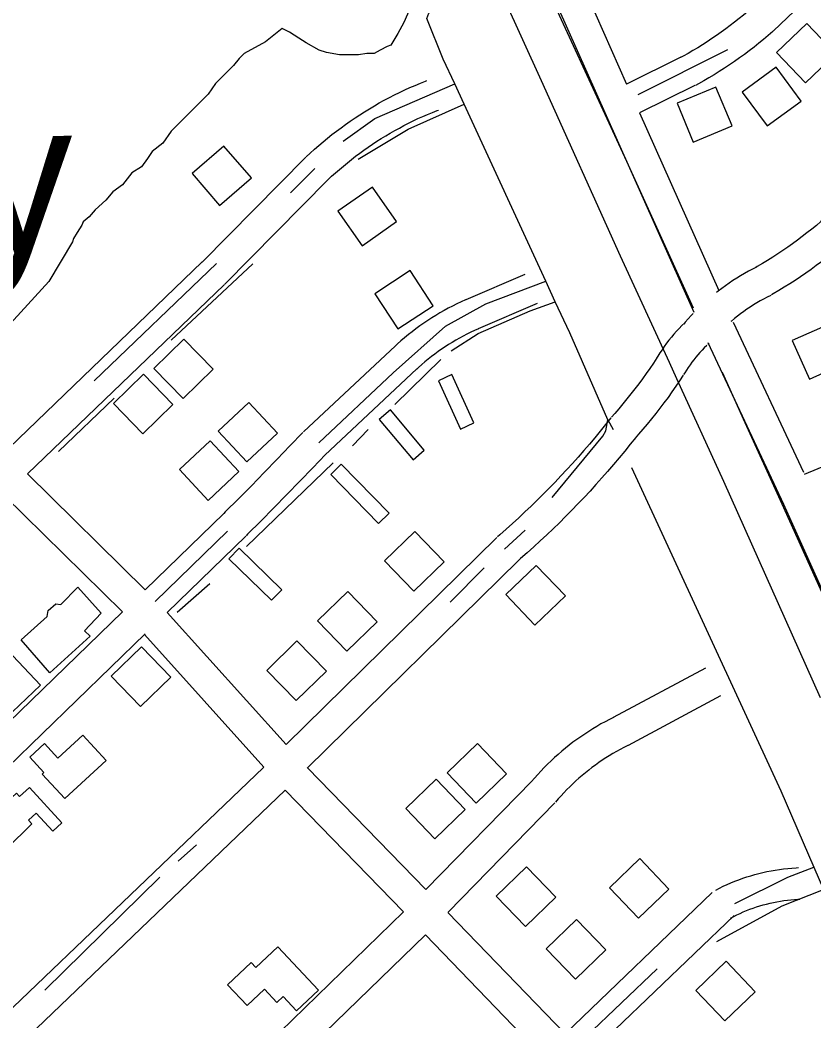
# Model space of a CAD drawing. Extents: x 3568792 to 3606828, y 529143 to 554785.
# Drawn here: x 3580651 to 3581405, y 538456 to 539407 of the extents above; entities that cross this region are included whole.
import ezdxf

# ---------------------------------------------------------------- set-up
doc = ezdxf.new("R2010")
doc.units = 0
for name, color, linetype in [('V-BLDG-OTLN', 7, 'Continuous'), ('V-RAIL-TRAK', 7, 'Continuous'), ('V-ROAD-CNTR', 7, 'Continuous'), ('V-SITE-VEGE', 7, 'Continuous'), ('V-TOPO-GNAM-IDEN', 7, 'Continuous'), ('V-TOPO-SHOR', 7, 'Continuous')]:
    doc.layers.add(name, color=color, linetype=linetype)

msp = doc.modelspace()

# ---------------------------------------------------------------- linework, layer by layer
at = {"layer": 'V-BLDG-OTLN'}
for points in [[(3581397.77, 539403.53), (3581368.91, 539375.83), (3581396.6, 539346.97), (3581425.46, 539374.66)], [(3581368.59, 539362.02), (3581336.34, 539338.36), (3581360, 539306.11), (3581392.25, 539329.77)], [(3581311.52, 539343.09), (3581274.55, 539327.81), (3581289.83, 539290.85), (3581326.8, 539306.13)], [(3580840.21, 539230.58), (3580870.46, 539256.76), (3580844.29, 539287.01), (3580814.04, 539260.83)], [(3580985.37, 539248.05), (3580952.62, 539225.09), (3580975.58, 539192.34), (3581008.33, 539215.3)], [(3581009.56, 539113.4), (3581043.03, 539135.31), (3581021.12, 539168.77), (3580987.66, 539146.86)], [(3581420.54, 539118.61), (3581384.01, 539102.31), (3581400.31, 539065.78), (3581436.84, 539082.08)], [(3580806.36, 539103.79), (3580777.67, 539075.92), (3580805.54, 539047.23), (3580834.23, 539075.1)], [(3580768.02, 539070.32), (3580739.33, 539042.45), (3580767.21, 539013.76), (3580795.9, 539041.63)], [(3581068.91, 539018.32), (3581081.63, 539024.15), (3581060.65, 539069.96), (3581047.93, 539064.13)], [(3580866.07, 538987.12), (3580895.26, 539014.46), (3580867.92, 539043.66), (3580838.72, 539016.31)], [(3581023.86, 538989.17), (3581034.61, 538998.14), (3581002.61, 539036.49), (3580991.87, 539027.52)], [(3580829.41, 538950.57), (3580858.6, 538977.92), (3580831.25, 539007.11), (3580802.06, 538979.76)], [(3580991.17, 538928.72), (3581001.16, 538938.53), (3580955.69, 538984.85), (3580945.7, 538975.04)], [(3581024.79, 538864.35), (3581053.49, 538892.21), (3581025.62, 538920.91), (3580996.92, 538893.05)], [(3580889.52, 538855.69), (3580899.28, 538865.72), (3580858.78, 538905.16), (3580849.01, 538895.13)], [(3581140.87, 538888.71), (3581111.98, 538861.04), (3581139.65, 538832.15), (3581168.54, 538859.82)], [(3580651.73, 538818.21), (3580676.64, 538840.4), (3580677.55, 538845.84), (3580684.8, 538852.18), (3580689.33, 538851.72), (3580705.64, 538868.03), (3580727.83, 538843.56), (3580711.98, 538826.81), (3580717.31, 538821.76), (3580678.9, 538786.95)], [(3580961.02, 538807.42), (3580989.72, 538835.28), (3580961.85, 538863.98), (3580933.15, 538836.11)], [(3580627.72, 538819.57), (3580670.29, 538775.17), (3580643.65, 538749.62), (3580635.4, 538758.22), (3580615.37, 538739.02), (3580587.34, 538768.24), (3580603.09, 538783.35), (3580596.57, 538790.15)], [(3580765.95, 538811.51), (3580737.24, 538783.66), (3580765.1, 538754.95), (3580793.81, 538782.81)], [(3580912.88, 538760.47), (3580941.57, 538788.34), (3580913.71, 538817.04), (3580885.01, 538789.17)], [(3580732.49, 538703.46), (3580693.13, 538667.32), (3580671.65, 538690.72), (3580673.24, 538692.18), (3580659.9, 538706.71), (3580673.92, 538719.57), (3580686.58, 538705.77), (3580710.5, 538727.69)], [(3581056.19, 538691.98), (3581083.95, 538663.17), (3581112.75, 538690.93), (3581084.99, 538719.73)], [(3581016.97, 538658.06), (3581044.73, 538629.26), (3581073.53, 538657.02), (3581045.78, 538685.82)], [(3580637.75, 538619.74), (3580615.79, 538643.54), (3580647.25, 538672.57), (3580650.22, 538669.36), (3580659.63, 538678.03), (3580690.56, 538644.44), (3580681.83, 538636.39), (3580666.14, 538653.43), (3580658.88, 538646.74), (3580661.95, 538643.4)], [(3581237.97, 538553.81), (3581266.91, 538581.42), (3581239.3, 538610.36), (3581210.36, 538582.75)], [(3581102.86, 538574.66), (3581130.62, 538545.86), (3581159.42, 538573.62), (3581131.66, 538602.42)], [(3581150.34, 538524.66), (3581178.1, 538495.85), (3581206.9, 538523.61), (3581179.15, 538552.41)], [(3580847.6, 538490.54), (3580870.13, 538511.68), (3580874.65, 538506.86), (3580895.66, 538526.57), (3580934.18, 538485.52), (3580913.34, 538465.95), (3580900.61, 538479.51), (3580894.57, 538473.84), (3580882.77, 538486.41), (3580866.24, 538470.89)], [(3581321.2, 538512.85), (3581292.26, 538485.24), (3581319.87, 538456.3), (3581348.81, 538483.91)]]:
    msp.add_lwpolyline(points, close=True, dxfattribs=at)
at = {"layer": 'V-RAIL-TRAK'}
msp.add_lwpolyline([(3580650.65, 540444.65), (3580712.61, 540304.84), (3580799.89, 540113.91), (3580884.91, 539924.33), (3580947.32, 539787.69), (3581000.69, 539669.15), (3581073.05, 539508.98), (3581145.41, 539349.26), (3581220.48, 539182.76), (3581267.06, 539081.86), (3581274.17, 539066.27), (3581318.62, 538968.75), (3581410.42, 538763.33)], dxfattribs=at)
at = {"layer": 'V-ROAD-CNTR'}
for p, q in [((3581503.27, 539528.14), (3581365.97, 539396.22)), ((3581156.3, 539504.05), (3581226.69, 539345.86)), ((3580865.22, 538916.71), (3580790.31, 538844.01)), ((3580790.31, 538844.01), (3580903.31, 538718.63)), ((3580768.76, 538823.1), (3580882.1, 538697.35)), ((3580524.51, 538354.83), (3580881.78, 538697.04)), ((3581036.19, 538580.91), (3580923.78, 538696.69)), ((3580545.89, 538333.77), (3580902.6, 538675.44)), ((3581014.95, 538559.71), (3580902.6, 538675.44)), ((3581014.95, 538559.71), (3580830.54, 538380.65)), ((3581168.22, 538443.96), (3581057.04, 538559.32)), ((3581035.79, 538538.14), (3580851.44, 538359.12)), ((3581146.57, 538423.19), (3581035.79, 538538.14))]:
    msp.add_line(p, q, dxfattribs=at)
for points in [[(3581087.39, 539580.89), (3581124.61, 539501.47), (3581207.15, 539315.97), (3581290.61, 539129.31)], [(3581345.76, 539418.38), (3581341.65, 539414.82), (3581337.56, 539411.39), (3581333.43, 539408.02), (3581329.25, 539404.71), (3581325.01, 539401.46), (3581320.74, 539398.27), (3581316.42, 539395.14), (3581312.05, 539392.07), (3581307.64, 539389.07), (3581303.19, 539386.13), (3581298.69, 539383.26), (3581294.16, 539380.45), (3581289.58, 539377.71), (3581284.96, 539375.03), (3581280.29, 539372.41), (3581277.74, 539371.02)], [(3581365.39, 539395.69), (3581361.11, 539391.99), (3581356.69, 539388.28), (3581352.22, 539384.63), (3581347.7, 539381.05), (3581343.12, 539377.54), (3581338.5, 539374.09), (3581333.83, 539370.71), (3581329.11, 539367.4), (3581324.34, 539364.15), (3581319.53, 539360.97), (3581314.67, 539357.87), (3581309.77, 539354.83), (3581304.82, 539351.87), (3581299.83, 539348.97), (3581294.82, 539346.16), (3581292.12, 539344.69)], [(3581278.3, 539371.31), (3581226.65, 539345.85)], [(3580922.39, 539276.78), (3580926.27, 539280.39), (3580930.28, 539284.03), (3580934.35, 539287.6), (3580938.48, 539291.1), (3580942.66, 539294.54), (3580946.89, 539297.92), (3580951.17, 539301.23), (3580955.51, 539304.48), (3580959.89, 539307.66), (3580964.33, 539310.77), (3580968.8, 539313.81), (3580973.33, 539316.78), (3580977.9, 539319.68), (3580982.52, 539322.51), (3580987.17, 539325.27), (3580991.88, 539327.96), (3580996.62, 539330.57), (3581001.4, 539333.11), (3581006.22, 539335.57), (3581011.08, 539337.97), (3581015.97, 539340.28), (3581020.9, 539342.52), (3581025.86, 539344.69), (3581030.86, 539346.77), (3581035.85, 539348.77), (3581037.08, 539349.25)], [(3581291.56, 539344.4), (3581238.91, 539318.44)], [(3580942.86, 539254.84), (3580946.56, 539258.3), (3580950.23, 539261.62), (3580953.96, 539264.89), (3580957.73, 539268.09), (3580961.55, 539271.24), (3580965.42, 539274.33), (3580969.34, 539277.36), (3580973.3, 539280.33), (3580977.31, 539283.23), (3580981.36, 539286.07), (3580985.46, 539288.86), (3580989.6, 539291.57), (3580993.78, 539294.23), (3580998, 539296.81), (3581002.26, 539299.34), (3581006.56, 539301.79), (3581010.9, 539304.18), (3581015.27, 539306.51), (3581019.68, 539308.76), (3581024.12, 539310.95), (3581028.59, 539313.07), (3581033.1, 539315.11), (3581037.64, 539317.09), (3581042.21, 539319), (3581046.85, 539320.86), (3581047.95, 539321.28)], [(3581238.91, 539318.44), (3581314.32, 539149.79)], [(3580823.53, 539176.74), (3580921.96, 539276.35)], [(3580844.87, 539155.65), (3580943.3, 539255.27)], [(3581424.06, 539226.71), (3581419.77, 539222.81), (3581415.5, 539219.03), (3581411.19, 539215.31), (3581406.82, 539211.65), (3581402.4, 539208.05), (3581397.94, 539204.51), (3581393.42, 539201.03), (3581388.86, 539197.61), (3581384.26, 539194.26), (3581379.61, 539190.96), (3581374.91, 539187.73), (3581370.18, 539184.57), (3581365.4, 539181.47), (3581360.57, 539178.43), (3581355.71, 539175.46), (3581350.78, 539172.54), (3581349.21, 539171.63)], [(3581444.25, 539204.52), (3581439.81, 539200.48), (3581435.23, 539196.43), (3581430.61, 539192.45), (3581425.93, 539188.53), (3581421.2, 539184.67), (3581416.42, 539180.88), (3581411.58, 539177.15), (3581406.7, 539173.49), (3581401.76, 539169.89), (3581396.78, 539166.36), (3581391.75, 539162.9), (3581386.67, 539159.51), (3581381.55, 539156.19), (3581376.39, 539152.94), (3581371.18, 539149.75), (3581365.95, 539146.66), (3581364.27, 539145.68)], [(3579865.11, 538255.66), (3580251.16, 538623.41), (3580553.02, 538916.69), (3580823.8, 539177.01)], [(3581349.96, 539172.03), (3581346.24, 539170.15), (3581342.43, 539168.12), (3581338.66, 539166.02), (3581334.93, 539163.84), (3581331.25, 539161.59), (3581327.61, 539159.27), (3581324.02, 539156.87), (3581320.48, 539154.4), (3581316.98, 539151.86), (3581313.54, 539149.26), (3581312.07, 539148.09)], [(3581129.92, 539165.22), (3581073.88, 539141.04)], [(3580657.73, 538975.73), (3580844.6, 539155.38)], [(3581363.52, 539145.27), (3581360.07, 539143.52), (3581356.78, 539141.78), (3581353.53, 539139.96), (3581350.32, 539138.09), (3581347.15, 539136.15), (3581344.02, 539134.15), (3581340.92, 539132.08), (3581337.87, 539129.96), (3581334.86, 539127.77), (3581331.89, 539125.52), (3581328.97, 539123.22), (3581326.1, 539120.86), (3581325.64, 539120.47)], [(3581073.65, 539140.93), (3581069.62, 539139.12), (3581065.51, 539137.16), (3581061.43, 539135.13), (3581057.39, 539133.02), (3581053.39, 539130.84), (3581049.43, 539128.58), (3581045.52, 539126.25), (3581041.65, 539123.85), (3581037.83, 539121.38), (3581034.05, 539118.83), (3581030.32, 539116.21), (3581026.64, 539113.53), (3581023.01, 539110.77), (3581019.43, 539107.95), (3581015.91, 539105.06), (3581012.44, 539102.11), (3581009.05, 539099.11), (3581007.25, 539097.47)], [(3581141.81, 539137.67), (3581085.77, 539113.49)], [(3581289.81, 539127.93), (3581288.01, 539126.06), (3581285.09, 539122.88), (3581282.26, 539119.67), (3581280.86, 539118.04)], [(3581086.01, 539113.6), (3581082.24, 539111.9), (3581078.63, 539110.18), (3581075.06, 539108.4), (3581071.52, 539106.55), (3581068.01, 539104.64), (3581064.54, 539102.66), (3581061.11, 539100.62), (3581057.71, 539098.51), (3581054.36, 539096.34), (3581051.05, 539094.11), (3581047.78, 539091.82), (3581044.55, 539089.46), (3581041.37, 539087.05), (3581038.23, 539084.57), (3581035.14, 539082.04), (3581032.1, 539079.45), (3581029.09, 539076.78), (3581027.45, 539075.29)], [(3581281.79, 539119.03), (3581279.25, 539116.56), (3581276.65, 539113.9), (3581274.12, 539111.18), (3581271.65, 539108.4), (3581269.24, 539105.57), (3581266.9, 539102.68), (3581264.64, 539099.73), (3581262.44, 539096.73), (3581260.32, 539093.68), (3581258.27, 539090.57), (3581256.31, 539087.45), (3581255.12, 539085.47)], [(3581327.99, 539119.76), (3581394.59, 538977.31)], [(3581007.09, 539097.33), (3580919.77, 539015.53)], [(3581302.72, 539097.54), (3581300.44, 539095.32), (3581298.34, 539093.17), (3581296.29, 539090.98), (3581294.3, 539088.73), (3581292.35, 539086.44), (3581290.46, 539084.1), (3581288.64, 539081.72), (3581286.86, 539079.3), (3581285.14, 539076.83), (3581283.49, 539074.33), (3581281.87, 539071.75), (3581280.83, 539070.02)], [(3581304.86, 539099.95), (3581303.65, 539098.53)], [(3581303.82, 539100.63), (3581375.62, 538947.05), (3581461.16, 538756.92), (3581596.96, 538455.63)], [(3581255.46, 539086.01), (3581252.08, 539080.9), (3581248.69, 539075.9), (3581245.23, 539070.96), (3581241.71, 539066.05), (3581238.13, 539061.19), (3581234.49, 539056.38), (3581230.78, 539051.61), (3581227.01, 539046.9), (3581223.19, 539042.23), (3581219.3, 539037.61), (3581215.35, 539033.03), (3581212.3, 539029.58)], [(3581027.6, 539075.43), (3580940.28, 538993.64)], [(3581280.49, 539069.48), (3581277, 539064.2), (3581273.39, 539058.89), (3581269.72, 539053.62), (3581265.97, 539048.4), (3581262.16, 539043.23), (3581258.29, 539038.12), (3581254.34, 539033.05), (3581250.34, 539028.03), (3581246.27, 539023.06), (3581242.13, 539018.15), (3581237.94, 539013.3), (3581234.78, 539009.71)], [(3581211.8, 539028.98), (3581206.73, 539022.6), (3581201.64, 539016.33), (3581196.49, 539010.11), (3581191.29, 539003.94), (3581186.02, 538997.82), (3581180.69, 538991.75), (3581175.31, 538985.74), (3581169.86, 538979.77), (3581164.36, 538973.86), (3581158.8, 538968.01), (3581153.19, 538962.2), (3581147.52, 538956.46), (3581141.79, 538950.77), (3581136, 538945.13), (3581130.17, 538939.55), (3581124.28, 538934.03), (3581118.33, 538928.56), (3581112.34, 538923.16), (3581106.27, 538917.8), (3581104.06, 538915.87)], [(3580919.17, 539014.94), (3580907.04, 539002.22), (3580894.88, 538989.58), (3580882.66, 538976.99), (3580870.38, 538964.46), (3580858.05, 538951.99), (3580845.65, 538939.56), (3580844.18, 538938.09)], [(3581235.28, 539010.31), (3581230.12, 539003.82), (3581224.85, 538997.32), (3581219.51, 538990.87), (3581214.12, 538984.48), (3581208.66, 538978.14), (3581203.14, 538971.85), (3581197.56, 538965.62), (3581191.92, 538959.44), (3581186.22, 538953.32), (3581180.46, 538947.25), (3581174.64, 538941.24), (3581168.77, 538935.28), (3581162.83, 538929.38), (3581156.84, 538923.54), (3581150.79, 538917.76), (3581144.69, 538912.04), (3581138.53, 538906.38), (3581132.31, 538900.78), (3581126.06, 538895.25), (3581123.78, 538893.26)], [(3581395.66, 538975.61), (3581456.59, 539000.9)], [(3580940.88, 538994.23), (3580928.71, 538981.47), (3580916.45, 538968.73), (3580904.14, 538956.05), (3580891.76, 538943.42), (3580879.33, 538930.85), (3580866.86, 538918.34), (3580865.36, 538916.85)], [(3580657.73, 538975.73), (3580769.56, 538865.68)], [(3580636.09, 538954.94), (3580748.03, 538844.78)], [(3580844.32, 538938.23), (3580769.56, 538865.68)], [(3581103.41, 538915.26), (3580903.31, 538718.63)], [(3581124.43, 538893.87), (3580923.41, 538696.33)], [(3580748.03, 538844.78), (3580390.04, 538497.34)], [(3580769.41, 538823.73), (3580410.63, 538475.52)], [(3581301.58, 538791.34), (3581213.92, 538744.35)], [(3581315.75, 538764.9), (3581228.09, 538717.91)], [(3581214.25, 538744.52), (3581210.32, 538742.54), (3581206.3, 538740.42), (3581202.33, 538738.22), (3581198.39, 538735.95), (3581194.5, 538733.6), (3581190.66, 538731.19), (3581186.86, 538728.7), (3581183.1, 538726.14), (3581179.4, 538723.51), (3581175.75, 538720.81), (3581172.14, 538718.04), (3581168.6, 538715.21), (3581165.1, 538712.3), (3581161.66, 538709.34), (3581158.28, 538706.31), (3581154.95, 538703.21), (3581151.68, 538700.06), (3581148.47, 538696.85), (3581145.32, 538693.57), (3581142.24, 538690.23), (3581139.22, 538686.85), (3581136.46, 538683.63)], [(3581227.76, 538717.74), (3581224.08, 538715.89), (3581220.57, 538714.03), (3581217.08, 538712.1), (3581213.64, 538710.11), (3581210.23, 538708.06), (3581206.86, 538705.94), (3581203.53, 538703.76), (3581200.25, 538701.52), (3581197, 538699.21), (3581193.8, 538696.85), (3581190.65, 538694.42), (3581187.54, 538691.94), (3581184.47, 538689.4), (3581181.46, 538686.8), (3581178.5, 538684.15), (3581175.58, 538681.44), (3581172.72, 538678.67), (3581169.91, 538675.85), (3581167.15, 538672.99), (3581164.45, 538670.07), (3581161.8, 538667.09), (3581159.22, 538664.08)], [(3580881.78, 538697.04), (3580882.1, 538697.35)], [(3581137.1, 538684.33), (3581036.19, 538580.91)], [(3581158.57, 538663.38), (3581057.09, 538559.38)], [(3581311.42, 538580.54), (3581314.83, 538582.3), (3581318.41, 538584.07), (3581322.04, 538585.75), (3581325.7, 538587.35), (3581329.39, 538588.88), (3581333.12, 538590.32), (3581336.88, 538591.68), (3581340.66, 538592.96), (3581344.48, 538594.16), (3581348.32, 538595.27), (3581352.18, 538596.3), (3581356.06, 538597.24), (3581359.96, 538598.1), (3581363.88, 538598.87), (3581367.82, 538599.56), (3581371.77, 538600.16), (3581375.73, 538600.68), (3581379.71, 538601.11), (3581383.69, 538601.45), (3581387.64, 538601.71), (3581389.83, 538601.81)], [(3581307.94, 538578.05), (3581168.22, 538443.96)], [(3581325.23, 538553.91), (3581328.35, 538555.52), (3581331.34, 538556.99), (3581334.38, 538558.4), (3581337.44, 538559.74), (3581340.53, 538561.02), (3581343.64, 538562.22), (3581346.79, 538563.36), (3581349.95, 538564.43), (3581353.14, 538565.43), (3581356.35, 538566.36), (3581359.58, 538567.22), (3581362.83, 538568.01), (3581366.09, 538568.73), (3581369.37, 538569.38), (3581372.66, 538569.95), (3581375.97, 538570.46), (3581379.28, 538570.89), (3581382.61, 538571.25), (3581385.94, 538571.53), (3581389.31, 538571.75), (3581391.24, 538571.84)], [(3581328.71, 538556.4), (3581178.29, 538412.04), (3580914.66, 538160.46)]]:
    msp.add_lwpolyline(points, dxfattribs=at)
at = {"layer": 'V-SITE-VEGE'}
for points in [[(3581021.98, 539420.11), (3581015.19, 539404.26), (3581009.52, 539394.07), (3581002.73, 539382.74), (3580999.33, 539381.61), (3580992.54, 539378.22), (3580986.88, 539374.82), (3580980.08, 539374.82), (3580972.16, 539373.69), (3580954.04, 539373.69), (3580941.59, 539375.96), (3580934.8, 539378.22), (3580922.34, 539385.02), (3580915.55, 539389.55), (3580906.49, 539395.21), (3580899.7, 539398.61), (3580883.85, 539386.16), (3580863.46, 539374.84), (3580858.94, 539370.31), (3580853.27, 539363.52), (3580836.29, 539346.53), (3580829.5, 539336.34), (3580794.39, 539301.25), (3580786.46, 539289.93)], [(3580786.46, 539289.93), (3580776.27, 539282.01), (3580771.74, 539275.21), (3580766.08, 539267.29), (3580757.02, 539261.63), (3580747.96, 539250.31), (3580738.9, 539243.52), (3580732.11, 539235.59), (3580721.92, 539226.53), (3580716.26, 539219.74), (3580710.6, 539215.21), (3580709.46, 539211.82), (3580704.93, 539205.02), (3580701.54, 539199.36), (3580700.4, 539195.97), (3580678.12, 539158.57), (3580611.32, 539085.48)]]:
    msp.add_lwpolyline(points, dxfattribs=at)
at = {"layer": 'V-TOPO-SHOR'}
for p, q in [((3581237.54, 539335.85), (3581322.66, 539378.62)), ((3580987.73, 539313.13), (3581063.46, 539346)), ((3580957.66, 539291.72), (3580987.73, 539313.13)), ((3580907.54, 539242.53), (3580930.78, 539265.76)), ((3580721.19, 539063.99), (3580837.38, 539175.58)), ((3580794.19, 539102.78), (3580871.64, 539175.2)), ((3581006.46, 539041.63), (3581050.2, 539084.45)), ((3580687.12, 538997.12), (3580739.97, 539047.67)), ((3580966.36, 539002.46), (3580981.4, 539017.95)), ((3581208.83, 539027.11), (3581213.83, 539018)), ((3580865.67, 538906.82), (3580948.14, 538986.07)), ((3580779.01, 538854.43), (3580847.81, 538921.39)), ((3581110.65, 538904.14), (3581130.24, 538922.35)), ((3581059.16, 538854.03), (3581091.51, 538886.37)), ((3580800.06, 538844.42), (3580831.04, 538871.75)), ((3580800.83, 538608.09), (3580818.14, 538623.57)), ((3580674.17, 538485.57), (3580783.52, 538592.6)), ((3581187.83, 538441.02), (3581255.72, 538505.69))]:
    msp.add_line(p, q, dxfattribs=at)
for points in [[(3581156.09, 538953.31), (3581204.24, 539011.53), (3581206.99, 539016.57), (3581208.83, 539027.11), (3581172.62, 539109.64), (3581158.98, 539139.19), (3581149.97, 539158.68), (3581072.3, 539326.85), (3581063.46, 539346), (3581052.55, 539369.61), (3581036.97, 539408.12), (3581038.81, 539413.16), (3581045.23, 539419.58), (3581050.73, 539426.46), (3581052.56, 539434.71), (3581042.03, 539464.51), (3580992.53, 539575.46), (3580921.35, 539757.7)], [(3581136.34, 539468.59), (3581226.42, 539272.7), (3581289.85, 539133.38)], [(3580971.88, 539274.49), (3581019.26, 539303.18), (3581072.3, 539326.85)], [(3580934.38, 539005.19), (3581005, 539071.69), (3581054.66, 539115.87), (3581092.93, 539137.27), (3581149.97, 539158.68)], [(3581060.22, 539092.65), (3581085.73, 539109.04), (3581134.94, 539130.44), (3581158.98, 539139.19)], [(3581317.42, 539072.22), (3581339.02, 539024.4), (3581373.95, 538947.15), (3581427.73, 538828.06), (3581455.5, 538764.29), (3581479.2, 538709.88), (3581527, 538609.64), (3581531.36, 538599.72), (3581576.64, 538496.53), (3581634.09, 538365.02), (3581672.7, 538277.19)], [(3581231.18, 538981.83), (3581373.25, 538674.64), (3581404.45, 538602.27), (3581413.67, 538580.91), (3581423.66, 538557.73), (3581427.79, 538550.39), (3581431.91, 538550.39), (3581442, 538553.14), (3581455.27, 538559.43), (3581477.76, 538570.1)], [(3581329.52, 538567.63), (3581379.64, 538592.68), (3581404.45, 538602.27)], [(3581312.42, 538531.68), (3581374.38, 538565.38), (3581413.67, 538580.91)]]:
    msp.add_lwpolyline(points, dxfattribs=at)

# ---------------------------------------------------------------- texts
at = {"layer": 'V-TOPO-GNAM-IDEN'}
msp.add_text('New Sarpy', height=145, rotation=0.37825, dxfattribs=at).set_placement((3579752.88, 539179.2))

doc.saveas('drawing.dxf')
